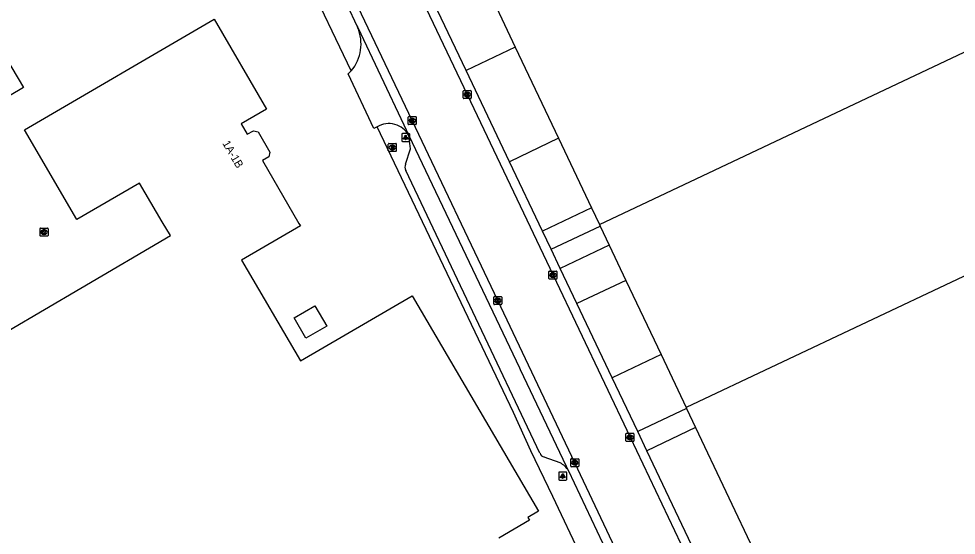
# Model space of a CAD drawing. Extents: x 157692 to 159670, y 381454 to 383289.
# Drawn here: x 159358.3 to 159475.5, y 382539 to 382603.6 of the extents above; entities that cross this region are included whole.
import ezdxf

# ---------------------------------------------------------------- set-up
doc = ezdxf.new("R2010")
doc.units = 0
for name, color, linetype in [('IMGEO_Brandkraan', 7, 'Continuous'), ('IMGEO_Kolk', 7, 'Continuous'), ('IMGEO_Lichtpunt', 7, 'Continuous'), ('IMGEO_Pand', 7, 'Continuous'), ('IMGEO_Pand_nummerreeks', 7, 'Continuous'), ('IMGEO_Parkeervlak_open', 7, 'Continuous'), ('IMGEO_Rijbaan_lokaal_open', 7, 'Continuous'), ('IMGEO_Voetpad_open', 7, 'Continuous')]:
    doc.layers.add(name, color=color, linetype=linetype)

msp = doc.modelspace()

# ---------------------------------------------------------------- linework, layer by layer
at = {"layer": 'IMGEO_Brandkraan'}
for p, q in [((159404.49, 382587.04), (159404.49, 382587.89)), ((159404.57, 382587.96), (159405.42, 382587.96)), ((159404.98, 382587.74), (159405, 382587.74)), ((159405, 382587.18), (159404.98, 382587.18)), ((159405.49, 382587.89), (159405.49, 382587.04)), ((159405.42, 382586.96), (159404.57, 382586.96))]:
    msp.add_line(p, q, dxfattribs=at)
for points in [[(159404.49, 382587.04), (159404.49, 382587.89)], [(159404.57, 382587.96), (159405.42, 382587.96)], [(159404.84, 382587.66), (159404.84, 382587.26), (159405.05, 382587.26)], [(159405.07, 382587.66), (159404.84, 382587.66)], [(159405.02, 382587.58), (159404.96, 382587.58), (159404.96, 382587.5)], [(159404.96, 382587.5), (159405.02, 382587.5)], [(159405.03, 382587.43), (159404.96, 382587.43), (159404.96, 382587.35)], [(159404.96, 382587.35), (159405.03, 382587.35)], [(159405.49, 382587.89), (159405.49, 382587.04)], [(159405.42, 382586.96), (159404.57, 382586.96)]]:
    msp.add_lwpolyline(points, dxfattribs=at)
for centre, radius, start, end in [((159404.57, 382587.89), 0.0765, 91.552, 178.448), ((159404.57, 382587.89), 0.0765, 91.552, 178.448), ((159405.02, 382587.54), 0.0379, 267.8285, 90.9355), ((159405.03, 382587.39), 0.0404, 269.8759, 90.5077), ((159405.06, 382587.51), 0.251, 268.6676, 293.5347), ((159405.07, 382587.52), 0.145, 59.4692, 91.5367), ((159405.1, 382587.56), 0.0922, 285.5137, 58.1501), ((159405.1, 382587.37), 0.105, 301.3115, 78.989), ((159405.42, 382587.89), 0.0765, 1.552, 88.448), ((159405.42, 382587.89), 0.0765, 1.552, 88.448), ((159404.57, 382587.04), 0.0765, 181.552, 268.448), ((159404.57, 382587.04), 0.0765, 181.552, 268.448), ((159405.42, 382587.04), 0.0765, 271.552, 358.448), ((159405.42, 382587.04), 0.0765, 271.552, 358.448)]:
    msp.add_arc(centre, radius, start, end, dxfattribs=at)
for centre, major_axis, ratio, start_param, end_param in [((159404.98, 382587.46), (-0.387, 0.002), 0.722429, 4.712389, 7.853982), ((159405, 382587.46), (-0.39, 0.002), 0.717154, 1.570796, 4.712389)]:
    msp.add_ellipse(centre, major_axis=major_axis, ratio=ratio, start_param=start_param, end_param=end_param, dxfattribs=at)
at = {"layer": 'IMGEO_Kolk'}
for p, q in [((159413.84, 382593.65), (159413.84, 382594.51)), ((159413.92, 382594.58), (159414.77, 382594.58)), ((159414.33, 382594.36), (159414.36, 382594.36)), ((159414.84, 382594.51), (159414.84, 382593.65)), ((159414.77, 382593.58), (159413.92, 382593.58)), ((159414.35, 382593.8), (159414.33, 382593.8)), ((159406.98, 382590.39), (159406.98, 382591.25)), ((159407.06, 382591.32), (159407.91, 382591.32)), ((159407.47, 382591.1), (159407.49, 382591.1)), ((159407.98, 382591.25), (159407.98, 382590.39)), ((159407.91, 382590.32), (159407.06, 382590.32)), ((159407.49, 382590.54), (159407.47, 382590.54)), ((159360.97, 382576.46), (159360.97, 382577.31)), ((159361.04, 382577.39), (159361.89, 382577.39)), ((159361.45, 382577.17), (159361.48, 382577.17)), ((159361.48, 382576.61), (159361.45, 382576.61)), ((159361.97, 382577.31), (159361.97, 382576.46)), ((159361.89, 382576.39), (159361.04, 382576.39)), ((159424.56, 382571.1), (159424.56, 382571.95)), ((159424.64, 382572.03), (159425.49, 382572.03)), ((159425.56, 382571.95), (159425.56, 382571.1)), ((159425.49, 382571.02), (159424.64, 382571.02)), ((159425.05, 382571.8), (159425.08, 382571.8)), ((159425.07, 382571.25), (159425.05, 382571.25)), ((159417.66, 382567.92), (159417.66, 382568.77)), ((159417.74, 382568.84), (159418.59, 382568.84)), ((159418.15, 382568.62), (159418.18, 382568.62)), ((159418.67, 382568.77), (159418.67, 382567.92)), ((159418.59, 382567.84), (159417.74, 382567.84)), ((159418.17, 382568.06), (159418.15, 382568.06)), ((159434.18, 382550.82), (159434.18, 382551.67)), ((159434.26, 382551.75), (159435.11, 382551.75)), ((159434.67, 382551.52), (159434.7, 382551.52)), ((159434.69, 382550.97), (159434.67, 382550.97)), ((159435.18, 382551.67), (159435.18, 382550.82)), ((159435.11, 382550.74), (159434.26, 382550.74)), ((159427.29, 382547.65), (159427.29, 382548.51)), ((159427.36, 382548.58), (159428.22, 382548.58)), ((159428.29, 382548.51), (159428.29, 382547.65)), ((159428.22, 382547.58), (159427.36, 382547.58)), ((159427.8, 382547.8), (159427.77, 382547.8)), ((159427.78, 382548.36), (159427.8, 382548.36))]:
    msp.add_line(p, q, dxfattribs=at)
for points in [[(159413.84, 382593.65), (159413.84, 382594.51)], [(159413.92, 382594.58), (159414.77, 382594.58)], [(159414.16, 382594.28), (159414.29, 382594.28), (159414.29, 382594.13), (159414.42, 382594.28), (159414.58, 382594.28), (159414.43, 382594.13), (159414.59, 382593.88), (159414.43, 382593.88), (159414.35, 382594.05), (159414.29, 382593.98), (159414.29, 382593.88), (159414.16, 382593.88), (159414.16, 382594.28)], [(159414.84, 382594.51), (159414.84, 382593.65)], [(159414.77, 382593.58), (159413.92, 382593.58)], [(159406.98, 382590.39), (159406.98, 382591.25)], [(159407.06, 382591.32), (159407.91, 382591.32)], [(159407.3, 382591.02), (159407.43, 382591.02), (159407.43, 382590.87), (159407.55, 382591.02), (159407.72, 382591.02), (159407.57, 382590.87), (159407.73, 382590.62), (159407.57, 382590.62), (159407.49, 382590.78), (159407.43, 382590.72), (159407.43, 382590.62), (159407.3, 382590.62), (159407.3, 382591.02)], [(159407.98, 382591.25), (159407.98, 382590.39)], [(159407.91, 382590.32), (159407.06, 382590.32)], [(159360.97, 382576.46), (159360.97, 382577.31)], [(159361.04, 382577.39), (159361.89, 382577.39)], [(159361.29, 382577.09), (159361.41, 382577.09), (159361.41, 382576.93), (159361.54, 382577.09), (159361.7, 382577.09), (159361.56, 382576.94), (159361.71, 382576.69), (159361.56, 382576.69), (159361.47, 382576.85), (159361.41, 382576.78), (159361.41, 382576.69), (159361.29, 382576.69), (159361.29, 382577.09)], [(159361.97, 382577.31), (159361.97, 382576.46)], [(159361.89, 382576.39), (159361.04, 382576.39)], [(159424.56, 382571.1), (159424.56, 382571.95)], [(159424.64, 382572.03), (159425.49, 382572.03)], [(159425.56, 382571.95), (159425.56, 382571.1)], [(159425.49, 382571.02), (159424.64, 382571.02)], [(159424.88, 382571.72), (159425.01, 382571.72), (159425.01, 382571.57), (159425.14, 382571.72), (159425.3, 382571.72), (159425.16, 382571.57), (159425.31, 382571.32), (159425.16, 382571.32), (159425.07, 382571.49), (159425.01, 382571.42), (159425.01, 382571.32), (159424.88, 382571.32), (159424.88, 382571.72)], [(159417.66, 382567.92), (159417.66, 382568.77)], [(159417.74, 382568.84), (159418.59, 382568.84)], [(159417.98, 382568.54), (159418.11, 382568.54), (159418.11, 382568.39), (159418.24, 382568.54), (159418.4, 382568.54), (159418.26, 382568.39), (159418.41, 382568.14), (159418.26, 382568.14), (159418.17, 382568.31), (159418.11, 382568.24), (159418.11, 382568.14), (159417.98, 382568.14), (159417.98, 382568.54)], [(159418.67, 382568.77), (159418.67, 382567.92)], [(159418.59, 382567.84), (159417.74, 382567.84)], [(159434.18, 382550.82), (159434.18, 382551.67)], [(159434.26, 382551.75), (159435.11, 382551.75)], [(159434.5, 382551.44), (159434.63, 382551.44), (159434.63, 382551.29), (159434.76, 382551.44), (159434.92, 382551.44), (159434.78, 382551.29), (159434.93, 382551.04), (159434.78, 382551.04), (159434.69, 382551.21), (159434.63, 382551.14), (159434.63, 382551.04), (159434.5, 382551.04), (159434.5, 382551.44)], [(159435.18, 382551.67), (159435.18, 382550.82)], [(159435.11, 382550.74), (159434.26, 382550.74)], [(159427.29, 382547.65), (159427.29, 382548.51)], [(159427.36, 382548.58), (159428.22, 382548.58)], [(159428.29, 382548.51), (159428.29, 382547.65)], [(159428.22, 382547.58), (159427.36, 382547.58)], [(159427.61, 382548.28), (159427.73, 382548.28), (159427.73, 382548.13), (159427.86, 382548.28), (159428.03, 382548.28), (159427.88, 382548.13), (159428.03, 382547.88), (159427.88, 382547.88), (159427.8, 382548.05), (159427.73, 382547.98), (159427.73, 382547.88), (159427.61, 382547.88), (159427.61, 382548.28)]]:
    msp.add_lwpolyline(points, dxfattribs=at)
for centre, start, end in [((159413.92, 382594.51), 91.552, 178.448), ((159413.92, 382594.51), 91.552, 178.448), ((159414.77, 382594.51), 1.552, 88.448), ((159414.77, 382594.51), 1.552, 88.448), ((159413.92, 382593.66), 181.552, 268.448), ((159413.92, 382593.66), 181.552, 268.448), ((159414.77, 382593.66), 271.552, 358.448), ((159414.77, 382593.66), 271.552, 358.448), ((159407.06, 382591.24), 91.552, 178.448), ((159407.06, 382591.24), 91.552, 178.448), ((159407.91, 382591.24), 1.552, 88.448), ((159407.91, 382591.24), 1.552, 88.448), ((159407.06, 382590.4), 181.552, 268.448), ((159407.06, 382590.4), 181.552, 268.448), ((159407.91, 382590.4), 271.552, 358.448), ((159407.91, 382590.4), 271.552, 358.448), ((159361.04, 382577.31), 91.552, 178.448), ((159361.04, 382577.31), 91.552, 178.448), ((159361.89, 382577.31), 1.552, 88.448), ((159361.89, 382577.31), 1.552, 88.448), ((159361.04, 382576.46), 181.552, 268.448), ((159361.04, 382576.46), 181.552, 268.448), ((159361.89, 382576.46), 271.552, 358.448), ((159361.89, 382576.46), 271.552, 358.448), ((159424.64, 382571.95), 91.552, 178.448), ((159424.64, 382571.95), 91.552, 178.448), ((159425.49, 382571.95), 1.552, 88.448), ((159425.49, 382571.95), 1.552, 88.448), ((159424.64, 382571.1), 181.552, 268.448), ((159424.64, 382571.1), 181.552, 268.448), ((159425.49, 382571.1), 271.552, 358.448), ((159425.49, 382571.1), 271.552, 358.448), ((159417.74, 382568.77), 91.552, 178.448), ((159417.74, 382568.77), 91.552, 178.448), ((159418.59, 382568.77), 1.552, 88.448), ((159418.59, 382568.77), 1.552, 88.448), ((159417.74, 382567.92), 181.552, 268.448), ((159417.74, 382567.92), 181.552, 268.448), ((159418.59, 382567.92), 271.552, 358.448), ((159418.59, 382567.92), 271.552, 358.448), ((159434.26, 382551.67), 91.552, 178.448), ((159434.26, 382551.67), 91.552, 178.448), ((159434.26, 382550.82), 181.552, 268.448), ((159434.26, 382550.82), 181.552, 268.448), ((159435.11, 382551.67), 1.552, 88.448), ((159435.11, 382551.67), 1.552, 88.448), ((159435.11, 382550.82), 271.552, 358.448), ((159435.11, 382550.82), 271.552, 358.448), ((159427.37, 382548.51), 91.552, 178.448), ((159427.37, 382548.51), 91.552, 178.448), ((159428.21, 382548.51), 1.552, 88.448), ((159428.21, 382548.51), 1.552, 88.448), ((159427.37, 382547.66), 181.552, 268.448), ((159427.37, 382547.66), 181.552, 268.448), ((159428.21, 382547.66), 271.552, 358.448), ((159428.21, 382547.66), 271.552, 358.448)]:
    msp.add_arc(centre, 0.0765, start, end, dxfattribs=at)
for centre, major_axis, ratio, start_param, end_param in [((159414.33, 382594.08), (-0.387, 0.002), 0.722429, 4.712389, 7.853982), ((159414.35, 382594.08), (-0.39, 0.002), 0.717154, 1.570796, 4.712389), ((159407.47, 382590.82), (-0.387, 0.002), 0.722429, 4.712389, 7.853982), ((159407.49, 382590.82), (-0.39, 0.002), 0.717154, 1.570796, 4.712389), ((159361.45, 382576.89), (-0.387, 0.002), 0.722429, 4.712389, 7.853982), ((159361.48, 382576.89), (-0.39, 0.002), 0.717154, 1.570796, 4.712389), ((159425.05, 382571.52), (-0.387, 0.002), 0.722429, 4.712389, 7.853982), ((159425.07, 382571.52), (-0.39, 0.002), 0.717154, 1.570796, 4.712389), ((159418.15, 382568.34), (-0.387, 0.002), 0.722429, 4.712389, 7.853982), ((159418.18, 382568.34), (-0.39, 0.002), 0.717154, 1.570796, 4.712389), ((159434.67, 382551.24), (-0.387, 0.002), 0.722429, 4.712389, 7.853982), ((159434.69, 382551.24), (-0.39, 0.002), 0.717154, 1.570796, 4.712389), ((159427.78, 382548.08), (-0.387, 0.002), 0.722429, 4.712389, 7.853982), ((159427.8, 382548.08), (-0.39, 0.002), 0.717154, 1.570796, 4.712389)]:
    msp.add_ellipse(centre, major_axis=major_axis, ratio=ratio, start_param=start_param, end_param=end_param, dxfattribs=at)
at = {"layer": 'IMGEO_Lichtpunt'}
for p, q in [((159406.16, 382589.11), (159406.16, 382588.31)), ((159406.16, 382589.11), (159406.16, 382588.31)), ((159407.07, 382589.21), (159406.26, 382589.21)), ((159407.07, 382589.21), (159406.26, 382589.21)), ((159407.16, 382588.31), (159407.16, 382589.11)), ((159407.16, 382588.31), (159407.16, 382589.11)), ((159406.26, 382588.21), (159407.07, 382588.21)), ((159406.26, 382588.21), (159407.07, 382588.21)), ((159425.79, 382546.81), (159425.79, 382546)), ((159425.79, 382546.81), (159425.79, 382546)), ((159426.69, 382546.9), (159425.88, 382546.9)), ((159426.69, 382546.9), (159425.88, 382546.9)), ((159426.78, 382546), (159426.78, 382546.81)), ((159426.78, 382546), (159426.78, 382546.81)), ((159425.88, 382545.9), (159426.69, 382545.9)), ((159425.88, 382545.9), (159426.69, 382545.9))]:
    msp.add_line(p, q, dxfattribs=at)
for points in [[(159406.54, 382588.78), (159406.58, 382588.75), (159406.39, 382588.49), (159406.35, 382588.51), (159406.54, 382588.78)], [(159406.64, 382588.73), (159406.69, 382588.73), (159406.69, 382588.41), (159406.64, 382588.41), (159406.64, 382588.73)], [(159406.75, 382588.75), (159406.79, 382588.78), (159406.98, 382588.51), (159406.94, 382588.49), (159406.75, 382588.75)], [(159426.16, 382546.47), (159426.2, 382546.44), (159426.01, 382546.18), (159425.97, 382546.21), (159426.16, 382546.47)], [(159426.26, 382546.42), (159426.31, 382546.42), (159426.31, 382546.1), (159426.26, 382546.1), (159426.26, 382546.42)], [(159426.37, 382546.44), (159426.41, 382546.47), (159426.6, 382546.21), (159426.56, 382546.18), (159426.37, 382546.44)]]:
    msp.add_lwpolyline(points, dxfattribs=at)
for centre in [(159406.66, 382588.91), (159426.29, 382546.6)]:
    msp.add_circle(centre, 0.0994, dxfattribs=at)
for centre, start, end in [((159406.26, 382589.11), 90, 180), ((159406.26, 382589.11), 90, 180), ((159406.26, 382588.31), 180, 270), ((159406.26, 382588.31), 180, 270), ((159407.07, 382589.11), 0, 90), ((159407.07, 382589.11), 0, 90), ((159407.07, 382588.31), 270, 0), ((159407.07, 382588.31), 270, 360), ((159425.88, 382546.81), 90, 180), ((159425.88, 382546.81), 90, 180), ((159426.69, 382546.81), 0, 90), ((159426.69, 382546.81), 0, 90), ((159425.88, 382546), 180, 270), ((159425.88, 382546), 180, 270), ((159426.69, 382546), 270, 0), ((159426.69, 382546), 270, 360)]:
    msp.add_arc(centre, 0.0946, start, end, dxfattribs=at)
at = {"layer": 'IMGEO_Pand'}
for points in [[(159430.88, 382577.83), (159435.39, 382579.97), (159500, 382610.54), (159518.05, 382619.09), (159528.82, 382596.4), (159500, 382582.73), (159493.87, 382579.82), (159493.94, 382579.69), (159487.48, 382576.59), (159486.85, 382576.3)], [(159348.65, 382612.2), (159358.9, 382594.96), (159316.72, 382569.89), (159306.48, 382587.12), (159348.65, 382612.2)], [(159356.98, 382564.55), (159366.07, 382569.88), (159377.27, 382576.45), (159376.25, 382578.17), (159373.39, 382582.99), (159365.57, 382578.46), (159359.04, 382589.69), (159382.74, 382603.48), (159389.26, 382592.25), (159386.1, 382590.41), (159386.86, 382589.11), (159387.65, 382589.56), (159388.21, 382589.42), (159389.69, 382586.87), (159389.56, 382586.3), (159388.76, 382585.83), (159393.32, 382577.97), (159393.51, 382577.66), (159386.14, 382573.37), (159393.53, 382560.79), (159407.48, 382568.92), (159423.24, 382542.01), (159421.93, 382541.22), (159422.13, 382540.88), (159418.31, 382538.66)], [(159430.88, 382577.83), (159430.97, 382577.63)], [(159430.97, 382577.63), (159432.1, 382575.25)], [(159486.85, 382576.3), (159441.7, 382554.99)], [(159432.1, 382575.25), (159434.18, 382570.85)], [(159434.18, 382570.85), (159438.58, 382561.58)], [(159395.3, 382567.7), (159396.79, 382565.12), (159394.2, 382563.62), (159392.71, 382566.2), (159395.3, 382567.7)], [(159438.58, 382561.58), (159441.7, 382554.99)], [(159441.7, 382554.99), (159441.76, 382554.86)], [(159441.76, 382554.86), (159442.89, 382552.47)], [(159442.89, 382552.47), (159450.46, 382536.5)]]:
    msp.add_lwpolyline(points, dxfattribs=at)
at = {"layer": 'IMGEO_Parkeervlak_open'}
for points in [[(159420.36, 382599.99), (159421.18, 382598.27), (159425.76, 382588.62)], [(159429.88, 382579.92), (159430.88, 382577.83)]]:
    msp.add_lwpolyline(points, dxfattribs=at)
at = {"layer": 'IMGEO_Rijbaan_lokaal_open'}
for points in [[(159377.48, 382671.69), (159379.76, 382666.89), (159386.83, 382652.06), (159397.43, 382629.66), (159407.09, 382609.31), (159414.34, 382594.08), (159425.07, 382571.53), (159434.7, 382551.26), (159444.2, 382531.26), (159447.09, 382525.11), (159452.91, 382512.87), (159459.02, 382500), (159461.11, 382495.6), (159470.75, 382475.35), (159478.7, 382458.65), (159486.03, 382443.25), (159487.39, 382439.76), (159496.79, 382420), (159498.13, 382420.59)], [(159484.77, 382428.92), (159483.51, 382431.59), (159479.17, 382440.09), (159471.96, 382455.21), (159463.91, 382472.06), (159454.3, 382492.2), (159450.58, 382500), (159445.86, 382509.91), (159440.11, 382521.98), (159427.79, 382548.08), (159418.16, 382568.34), (159407.48, 382590.82), (159400.3, 382605.92), (159390.38, 382626.79), (159380.11, 382648.46), (159372.88, 382663.68), (159370.6, 382668.47)]]:
    msp.add_lwpolyline(points, dxfattribs=at)
at = {"layer": 'IMGEO_Voetpad_open'}
for points in [[(159411.93, 382617.83), (159416.28, 382608.63), (159420.36, 382599.99)], [(159414.21, 382597.08), (159405.73, 382614.89)], [(159399.85, 382597.06), (159394.16, 382609)], [(159398.45, 382607.13), (159399.34, 382605.24), (159400.55, 382602.67), (159400.66, 382602.45)], [(159400.66, 382602.45), (159406.42, 382590.31), (159407.04, 382588.98)], [(159420.36, 382599.99), (159414.21, 382597.08)], [(159403.11, 382590.06), (159402.68, 382589.82), (159399.49, 382596.66), (159399.85, 382597.06)], [(159419.62, 382585.69), (159414.21, 382597.08)], [(159431.25, 382530.83), (159428.68, 382536.2), (159425.04, 382543.84), (159422.3, 382549.58), (159420.14, 382554.37), (159403.11, 382590.06)], [(159406.62, 382585.39), (159407.24, 382587.28), (159407.04, 382588.98)], [(159407.04, 382588.98), (159420.87, 382559.94), (159420.98, 382559.71), (159426.71, 382547.65), (159427.01, 382547.07)], [(159425.76, 382588.62), (159419.62, 382585.69)], [(159425.76, 382588.62), (159429.88, 382579.92)], [(159423.75, 382577.03), (159419.62, 382585.69)], [(159423.44, 382549.27), (159406.68, 382584.61)], [(159429.88, 382579.92), (159423.75, 382577.03)], [(159424.84, 382574.74), (159423.75, 382577.03)], [(159424.84, 382574.74), (159430.97, 382577.63)], [(159425.98, 382572.36), (159424.84, 382574.74)], [(159432.1, 382575.25), (159425.98, 382572.36)], [(159428.05, 382567.97), (159425.98, 382572.36)], [(159434.18, 382570.85), (159428.05, 382567.97)], [(159432.46, 382558.68), (159428.05, 382567.97)], [(159438.58, 382561.58), (159432.46, 382558.68)], [(159435.67, 382551.96), (159432.46, 382558.68)], [(159441.76, 382554.86), (159435.67, 382551.96)], [(159436.8, 382549.57), (159435.67, 382551.96)], [(159442.89, 382552.47), (159436.8, 382549.57)], [(159425.95, 382548.06), (159423.98, 382548.79)], [(159444.38, 382533.63), (159436.8, 382549.57)], [(159427.01, 382547.07), (159432.68, 382535.07)]]:
    msp.add_lwpolyline(points, dxfattribs=at)
for centre, radius, start, end in [((159395.9, 382600.4), 5.18, 319.799, 23.2715), ((159404.55, 382587.62), 2.83, 28.5659, 120.6085), ((159407.56, 382585.06), 0.991, 161.0543, 207.4619), ((159424.09, 382549.46), 0.671, 196.2639, 260.9591), ((159424.76, 382545.71), 2.63, 31.0177, 63.0053)]:
    msp.add_arc(centre, radius, start, end, dxfattribs=at)

# ---------------------------------------------------------------- texts
at = {"layer": 'IMGEO_Pand_nummerreeks'}
msp.add_text('1A-1B', height=1, rotation=300.0514, dxfattribs=at).set_placement((159383.72, 382587.99))

doc.saveas('drawing.dxf')
